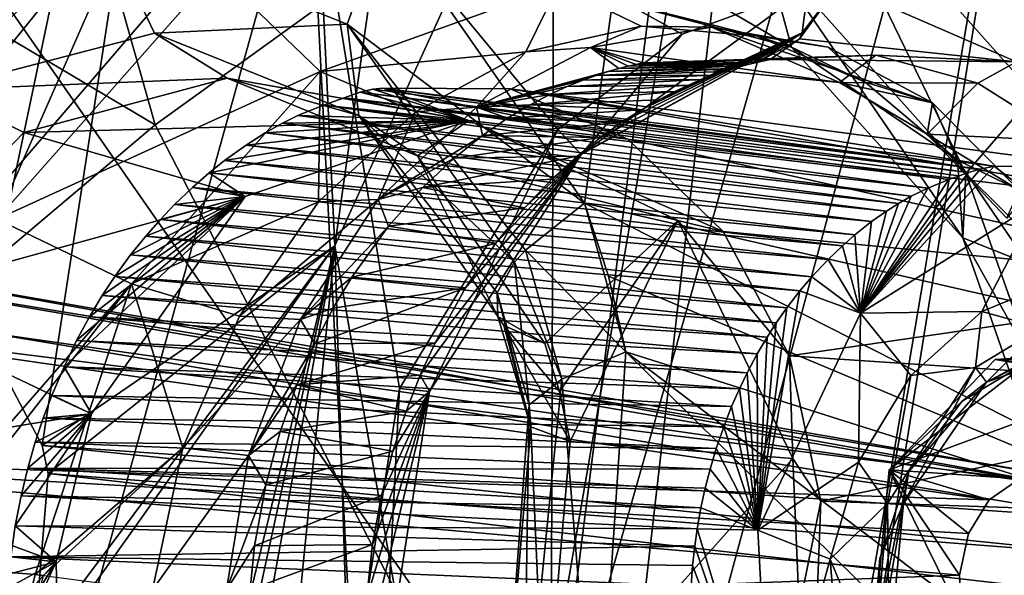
# Model space of a CAD drawing. Header units: metres. Extents: x -150 to 307, y -550 to 84.
# Tile 370 of 656: x 186.65 to 190.41, y -10.65 to -8.53. Entities that reach past the tile are written whole.
import ezdxf

# ---------------------------------------------------------------- set-up
doc = ezdxf.new("R2010")
doc.units = ezdxf.units.M
doc.layers.add('solid_26006363', color=7, linetype='CONTINUOUS')

msp = doc.modelspace()

# ---------------------------------------------------------------- linework, layer by layer
at = {"layer": 'solid_26006363'}
for points in [[(188.67836, -11.459095, 909.62439), (191.945343, 0, 912.944458), (190.126968, 0, 911.311951)], [(188.67836, -11.459095, 909.62439), (190.126968, 0, 911.311951), (188.716003, 0, 910.032959)], [(188.67836, -11.459095, 909.62439), (188.716003, 0, 910.032959), (185.367081, -6.698301, 906.820251)], [(199.540802, 0, 917.246277), (187.168472, -8.932609, 905.548157), (185.94162, -4.599971, 904.455078)], [(199.540802, 0, 917.246277), (189.133835, -12.746111, 907.299255), (187.168472, -8.932609, 905.548157)], [(188.67836, -11.459095, 909.62439), (191.983353, -11.708064, 912.601074), (191.945343, 0, 912.944458)], [(199.540802, 0, 917.246277), (191.723495, -15.818851, 909.606567), (189.133835, -12.746111, 907.299255)], [(185.309677, -6.980489, 875.048889), (185.836365, -9.485621, 875.70874), (186.758057, -3.172558, 875.942078)], [(186.758057, -3.172558, 875.942078), (185.836365, -9.485621, 875.70874), (187.615021, -4.44509, 876.675293)], [(188.048477, -8.1429, 875.370911), (189.482574, -4.366051, 876.227295), (188.80748, -9.232195, 876.049255)], [(191.657318, -9.885302, 878.284851), (188.80748, -9.232195, 876.049255), (189.482574, -4.366051, 876.227295)], [(191.918961, -9.245892, 878.433777), (191.657318, -9.885302, 878.284851), (189.482574, -4.366051, 876.227295)], [(192.31398, -8.671887, 878.695496), (191.918961, -9.245892, 878.433777), (189.482574, -4.366051, 876.227295)], [(192.815735, -8.22537, 879.053833), (192.31398, -8.671887, 878.695496), (189.482574, -4.366051, 876.227295)], [(189.630432, -7.812799, 873.153992), (190.523911, -8.816736, 873.924683), (191.142502, -4.396455, 874.101379)], [(185.836365, -9.485621, 875.70874), (186.017197, -9.475574, 875.844788), (187.615021, -4.44509, 876.675293)], [(186.017197, -9.475574, 875.844788), (186.507065, -9.724358, 876.242554), (187.615021, -4.44509, 876.675293)], [(186.507065, -9.724358, 876.242554), (186.736649, -10.158208, 876.462585), (187.615021, -4.44509, 876.675293)], [(187.854935, -9.394629, 877.229309), (187.615021, -4.44509, 876.675293), (186.736649, -10.158208, 876.462585)], [(187.854935, -9.394629, 877.229309), (188.547714, -4.46767, 877.406189), (187.615021, -4.44509, 876.675293)], [(189.636581, -5.495553, 878.309082), (188.547714, -4.46767, 877.406189), (187.854935, -9.394629, 877.229309)], [(183.205582, -6.578008, 901.539063), (185.94162, -4.599971, 904.455078), (187.168472, -8.932609, 905.548157)], [(188.810394, -12.711591, 878.296631), (190.82399, -5.253471, 879.226196), (189.636581, -5.495553, 878.309082)], [(188.810394, -12.711591, 878.296631), (189.447479, -13.379421, 878.848083), (190.82399, -5.253471, 879.226196)], [(189.447479, -13.379421, 878.848083), (189.498978, -13.499285, 878.90033), (190.82399, -5.253471, 879.226196)], [(190.82399, -5.253471, 879.226196), (189.498978, -13.499285, 878.90033), (191.421249, -9.750004, 879.988831)], [(188.414673, -12.604321, 877.989746), (189.636581, -5.495553, 878.309082), (187.854935, -9.394629, 877.229309)], [(188.810394, -12.711591, 878.296631), (189.636581, -5.495553, 878.309082), (188.414673, -12.604321, 877.989746)], [(187.753326, -7.797763, 868.782654), (184.646271, -11.416622, 866.888733), (186.060806, -5.70846, 867.189331)], [(182.714111, -12.700328, 900.67157), (183.205582, -6.578008, 901.539063), (187.168472, -8.932609, 905.548157)], [(188.67836, -11.459095, 909.62439), (185.367081, -6.698301, 906.820251), (185.207108, -13.453117, 906.269104)], [(186.243469, -9.087269, 870.686951), (187.144684, -7.97343, 871.254578), (186.319931, -7.695323, 870.580444)], [(187.753326, -7.797763, 868.782654), (186.11377, -13.696934, 868.388), (184.646271, -11.416622, 866.888733)], [(187.923019, -11.076873, 869.320618), (186.11377, -13.696934, 868.388), (187.753326, -7.797763, 868.782654)], [(188.1008, -9.940298, 869.306091), (187.923019, -11.076873, 869.320618), (187.753326, -7.797763, 868.782654)], [(188.705261, -8.950665, 869.650208), (188.1008, -9.940298, 869.306091), (187.753326, -7.797763, 868.782654)], [(189.180664, -8.585953, 869.975708), (188.705261, -8.950665, 869.650208), (187.753326, -7.797763, 868.782654)], [(189.660233, -8.41087, 870.326111), (189.180664, -8.585953, 869.975708), (187.753326, -7.797763, 868.782654)], [(189.494873, -8.256007, 872.917908), (190.263535, -9.11895, 873.576172), (189.630432, -7.812799, 873.153992)], [(190.263535, -9.11895, 873.576172), (190.523911, -8.816736, 873.924683), (189.630432, -7.812799, 873.153992)], [(186.564682, -9.293422, 870.851257), (187.144684, -7.97343, 871.254578), (186.243469, -9.087269, 870.686951)], [(186.564682, -9.293422, 870.851257), (187.401978, -8.345152, 871.357971), (187.144684, -7.97343, 871.254578)], [(189.597778, -8.636613, 872.50415), (189.494873, -8.256007, 872.917908), (188.459091, -7.972314, 872.11322)], [(188.707382, -8.402222, 871.830139), (189.597778, -8.636613, 872.50415), (188.459091, -7.972314, 872.11322)], [(187.901016, -8.547618, 875.144104), (186.971619, -8.174706, 874.391602), (188.048477, -8.1429, 875.370911)], [(187.901016, -8.547618, 875.144104), (188.048477, -8.1429, 875.370911), (188.80748, -9.232195, 876.049255)], [(186.336624, -8.799404, 873.498169), (185.990479, -8.430087, 873.661316), (186.971619, -8.174706, 874.391602)], [(187.165573, -8.582649, 874.110901), (186.336624, -8.799404, 873.498169), (186.971619, -8.174706, 874.391602)], [(187.165573, -8.582649, 874.110901), (186.971619, -8.174706, 874.391602), (187.901016, -8.547618, 875.144104)], [(190.251694, -9.364941, 873.079102), (190.263535, -9.11895, 873.576172), (189.494873, -8.256007, 872.917908)], [(189.597778, -8.636613, 872.50415), (190.251694, -9.364941, 873.079102), (189.494873, -8.256007, 872.917908)], [(187.798462, -8.728542, 871.208191), (187.401978, -8.345152, 871.357971), (186.564682, -9.293422, 870.851257)], [(187.798462, -8.728542, 871.208191), (188.707382, -8.402222, 871.830139), (187.401978, -8.345152, 871.357971)], [(188.584076, -8.653339, 871.13269), (188.707382, -8.402222, 871.830139), (187.798462, -8.728542, 871.208191)], [(188.584076, -8.653339, 871.13269), (189.023895, -8.556016, 871.436646), (188.707382, -8.402222, 871.830139)], [(189.466095, -8.594662, 871.759949), (189.597778, -8.636613, 872.50415), (188.707382, -8.402222, 871.830139)], [(189.023895, -8.556016, 871.436646), (189.466095, -8.594662, 871.759949), (188.707382, -8.402222, 871.830139)], [(188.795334, -9.046247, 869.814636), (189.180664, -8.585953, 869.975708), (189.660233, -8.41087, 870.326111)], [(188.795334, -9.046247, 869.814636), (189.660233, -8.41087, 870.326111), (189.638275, -8.581507, 870.400024)], [(189.627686, -8.604532, 870.420227), (189.638275, -8.581507, 870.400024), (189.779037, -8.396072, 870.415771)], [(190.4561, -8.691861, 871.054993), (189.627686, -8.604532, 870.420227), (189.779037, -8.396072, 870.415771)], [(189.638275, -8.581507, 870.400024), (189.660233, -8.41087, 870.326111), (189.779037, -8.396072, 870.415771)], [(190.4561, -8.691861, 871.054993), (189.779037, -8.396072, 870.415771), (190.57074, -8.51438, 871.033203)], [(187.945755, -8.897645, 874.746216), (187.165573, -8.582649, 874.110901), (187.901016, -8.547618, 875.144104)], [(187.901016, -8.547618, 875.144104), (188.80748, -9.232195, 876.049255), (188.581741, -9.411487, 875.804443)], [(187.901016, -8.547618, 875.144104), (188.581741, -9.411487, 875.804443), (188.540665, -9.457471, 875.724365)], [(187.945755, -8.897645, 874.746216), (187.901016, -8.547618, 875.144104), (188.540665, -9.457471, 875.724365)], [(188.584076, -8.653339, 871.13269), (188.830811, -8.637266, 870.97699), (189.023895, -8.556016, 871.436646)], [(189.023895, -8.556016, 871.436646), (188.830811, -8.637266, 870.97699), (189.29277, -8.559506, 871.322632)], [(189.78067, -8.771051, 871.715942), (189.29277, -8.559506, 871.322632), (188.830811, -8.637266, 870.97699)], [(189.023895, -8.556016, 871.436646), (189.29277, -8.559506, 871.322632), (189.466095, -8.594662, 871.759949)], [(190.135345, -8.849246, 871.993652), (189.737473, -8.635558, 871.669861), (189.29277, -8.559506, 871.322632)], [(189.466095, -8.594662, 871.759949), (189.29277, -8.559506, 871.322632), (189.737473, -8.635558, 871.669861)], [(189.78067, -8.771051, 871.715942), (190.135345, -8.849246, 871.993652), (189.29277, -8.559506, 871.322632)], [(187.442871, -8.755087, 873.738403), (186.336624, -8.799404, 873.498169), (187.165573, -8.582649, 874.110901)], [(187.442871, -8.755087, 873.738403), (187.165573, -8.582649, 874.110901), (187.945755, -8.897645, 874.746216)], [(188.795334, -9.046247, 869.814636), (188.705261, -8.950665, 869.650208), (189.180664, -8.585953, 869.975708)], [(188.779617, -9.052084, 870.080872), (188.795334, -9.046247, 869.814636), (189.638275, -8.581507, 870.400024)], [(188.868454, -8.980644, 870.138733), (188.779617, -9.052084, 870.080872), (189.638275, -8.581507, 870.400024)], [(188.949661, -8.922685, 870.192749), (188.868454, -8.980644, 870.138733), (189.638275, -8.581507, 870.400024)], [(189.023621, -8.875574, 870.242615), (188.949661, -8.922685, 870.192749), (189.638275, -8.581507, 870.400024)], [(189.09082, -8.837263, 870.288513), (189.023621, -8.875574, 870.242615), (189.638275, -8.581507, 870.400024)], [(189.151764, -8.806102, 870.330566), (189.09082, -8.837263, 870.288513), (189.638275, -8.581507, 870.400024)], [(189.20694, -8.780723, 870.369019), (189.151764, -8.806102, 870.330566), (189.638275, -8.581507, 870.400024)], [(189.256836, -8.759988, 870.404114), (189.20694, -8.780723, 870.369019), (189.638275, -8.581507, 870.400024)], [(189.301956, -8.742978, 870.436035), (189.256836, -8.759988, 870.404114), (189.638275, -8.581507, 870.400024)], [(189.342758, -8.728992, 870.465088), (189.301956, -8.742978, 870.436035), (189.638275, -8.581507, 870.400024)], [(189.379608, -8.717441, 870.491455), (189.342758, -8.728992, 870.465088), (189.638275, -8.581507, 870.400024)], [(189.412903, -8.707893, 870.515381), (189.379608, -8.717441, 870.491455), (189.638275, -8.581507, 870.400024)], [(189.442993, -8.700055, 870.537109), (189.412903, -8.707893, 870.515381), (189.638275, -8.581507, 870.400024)], [(189.470169, -8.693271, 870.556763), (189.442993, -8.700055, 870.537109), (189.638275, -8.581507, 870.400024)], [(189.466095, -8.594662, 871.759949), (189.737473, -8.635558, 871.669861), (189.878723, -8.769781, 872.077759)], [(189.466095, -8.594662, 871.759949), (189.878723, -8.769781, 872.077759), (189.597778, -8.636613, 872.50415)], [(189.470169, -8.693271, 870.556763), (189.638275, -8.581507, 870.400024), (189.627686, -8.604532, 870.420227)], [(189.470169, -8.693271, 870.556763), (189.627686, -8.604532, 870.420227), (189.516068, -8.683764, 870.590088)], [(189.516068, -8.683764, 870.590088), (189.627686, -8.604532, 870.420227), (190.4561, -8.691861, 871.054993)], [(188.830811, -8.637266, 870.97699), (188.395401, -8.864944, 870.667786), (188.938217, -8.718107, 871.067505)], [(188.584076, -8.653339, 871.13269), (188.395401, -8.864944, 870.667786), (188.830811, -8.637266, 870.97699)], [(188.830811, -8.637266, 870.97699), (188.938217, -8.718107, 871.067505), (188.973587, -8.708976, 871.093628)], [(188.830811, -8.637266, 870.97699), (188.973587, -8.708976, 871.093628), (189.004715, -8.702105, 871.116699)], [(188.830811, -8.637266, 870.97699), (189.004715, -8.702105, 871.116699), (189.031677, -8.696371, 871.13678)], [(189.78067, -8.771051, 871.715942), (188.830811, -8.637266, 870.97699), (189.031677, -8.696371, 871.13678)], [(190.231781, -9.068086, 872.366699), (190.251694, -9.364941, 873.079102), (189.597778, -8.636613, 872.50415)], [(189.878723, -8.769781, 872.077759), (190.231781, -9.068086, 872.366699), (189.597778, -8.636613, 872.50415)], [(189.878723, -8.769781, 872.077759), (189.737473, -8.635558, 871.669861), (190.135345, -8.849246, 871.993652)], [(188.162308, -8.882923, 870.860352), (188.584076, -8.653339, 871.13269), (187.798462, -8.728542, 871.208191)], [(188.162308, -8.882923, 870.860352), (188.395401, -8.864944, 870.667786), (188.584076, -8.653339, 871.13269)], [(189.031677, -8.696371, 871.13678), (189.516068, -8.683764, 870.590088), (189.919708, -8.667043, 870.890991)], [(189.78067, -8.771051, 871.715942), (189.031677, -8.696371, 871.13678), (189.919708, -8.667043, 870.890991)], [(189.919708, -8.667043, 870.890991), (189.516068, -8.683764, 870.590088), (190.4561, -8.691861, 871.054993)], [(189.78067, -8.771051, 871.715942), (189.919708, -8.667043, 870.890991), (190.308411, -8.772996, 871.193115)], [(190.308411, -8.772996, 871.193115), (189.919708, -8.667043, 870.890991), (190.4561, -8.691861, 871.054993)], [(188.395401, -8.864944, 870.667786), (188.898026, -8.729555, 871.037964), (188.938217, -8.718107, 871.067505)], [(188.852402, -8.744107, 871.004578), (189.342758, -8.728992, 870.465088), (189.379608, -8.717441, 870.491455)], [(188.898026, -8.729555, 871.037964), (188.852402, -8.744107, 871.004578), (189.379608, -8.717441, 870.491455)], [(188.898026, -8.729555, 871.037964), (189.379608, -8.717441, 870.491455), (189.412903, -8.707893, 870.515381)], [(188.938217, -8.718107, 871.067505), (188.898026, -8.729555, 871.037964), (189.412903, -8.707893, 870.515381)], [(188.938217, -8.718107, 871.067505), (189.412903, -8.707893, 870.515381), (189.442993, -8.700055, 870.537109)], [(188.973587, -8.708976, 871.093628), (188.938217, -8.718107, 871.067505), (189.442993, -8.700055, 870.537109)], [(188.973587, -8.708976, 871.093628), (189.442993, -8.700055, 870.537109), (189.470169, -8.693271, 870.556763)], [(189.004715, -8.702105, 871.116699), (188.973587, -8.708976, 871.093628), (189.470169, -8.693271, 870.556763)], [(189.004715, -8.702105, 871.116699), (189.470169, -8.693271, 870.556763), (189.516068, -8.683764, 870.590088)], [(189.031677, -8.696371, 871.13678), (189.004715, -8.702105, 871.116699), (189.516068, -8.683764, 870.590088)], [(190.6586, -8.995108, 871.478027), (190.308411, -8.772996, 871.193115), (190.4561, -8.691861, 871.054993)], [(187.442871, -8.755087, 873.738403), (186.666855, -8.962537, 873.167786), (186.336624, -8.799404, 873.498169)], [(187.078094, -9.540499, 870.80658), (187.798462, -8.728542, 871.208191), (186.564682, -9.293422, 870.851257)], [(188.365494, -8.916443, 872.529907), (186.666855, -8.962537, 873.167786), (187.442871, -8.755087, 873.738403)], [(187.791443, -9.227013, 870.645569), (187.798462, -8.728542, 871.208191), (187.078094, -9.540499, 870.80658)], [(188.169815, -9.051363, 874.330994), (187.442871, -8.755087, 873.738403), (187.945755, -8.897645, 874.746216)], [(188.365494, -8.916443, 872.529907), (187.442871, -8.755087, 873.738403), (188.169815, -9.051363, 874.330994)], [(187.791443, -9.227013, 870.645569), (188.162308, -8.882923, 870.860352), (187.798462, -8.728542, 871.208191)], [(188.395401, -8.864944, 870.667786), (188.852402, -8.744107, 871.004578), (188.898026, -8.729555, 871.037964)], [(188.395401, -8.864944, 870.667786), (188.800598, -8.76262, 870.966919), (188.852402, -8.744107, 871.004578)], [(188.800598, -8.76262, 870.966919), (189.256836, -8.759988, 870.404114), (189.301956, -8.742978, 870.436035)], [(188.852402, -8.744107, 871.004578), (188.800598, -8.76262, 870.966919), (189.301956, -8.742978, 870.436035)], [(188.852402, -8.744107, 871.004578), (189.301956, -8.742978, 870.436035), (189.342758, -8.728992, 870.465088)], [(187.999481, -8.796944, 872.237), (188.365494, -8.916443, 872.529907), (188.037308, -8.792225, 872.265564)], [(190.317673, -9.101867, 869.673889), (187.999481, -8.796944, 872.237), (188.037308, -8.792225, 872.265564)], [(188.972366, -8.987247, 873.000977), (188.037308, -8.792225, 872.265564), (188.365494, -8.916443, 872.529907)], [(188.972366, -8.987247, 873.000977), (188.523849, -8.795687, 872.638977), (188.037308, -8.792225, 872.265564)], [(190.371323, -9.091062, 869.715576), (188.037308, -8.792225, 872.265564), (188.523849, -8.795687, 872.638977)], [(190.371323, -9.091062, 869.715576), (190.317673, -9.101867, 869.673889), (188.037308, -8.792225, 872.265564)], [(188.395401, -8.864944, 870.667786), (188.741791, -8.786321, 870.924438), (188.800598, -8.76262, 870.966919)], [(188.395401, -8.864944, 870.667786), (188.675064, -8.816818, 870.876587), (188.741791, -8.786321, 870.924438)], [(188.675064, -8.816818, 870.876587), (189.151764, -8.806102, 870.330566), (189.20694, -8.780723, 870.369019)], [(188.741791, -8.786321, 870.924438), (188.675064, -8.816818, 870.876587), (189.20694, -8.780723, 870.369019)], [(188.741791, -8.786321, 870.924438), (189.20694, -8.780723, 870.369019), (189.256836, -8.759988, 870.404114)], [(188.800598, -8.76262, 870.966919), (188.741791, -8.786321, 870.924438), (189.256836, -8.759988, 870.404114)], [(189.78067, -8.771051, 871.715942), (190.308411, -8.772996, 871.193115), (190.115036, -8.969076, 871.989807)], [(189.78067, -8.771051, 871.715942), (190.115036, -8.969076, 871.989807), (190.135345, -8.849246, 871.993652)], [(189.878723, -8.769781, 872.077759), (190.135345, -8.849246, 871.993652), (190.231781, -9.068086, 872.366699)], [(190.115036, -8.969076, 871.989807), (190.308411, -8.772996, 871.193115), (190.6586, -8.995108, 871.478027)], [(186.666855, -8.962537, 873.167786), (186.037735, -9.613899, 872.786133), (186.336624, -8.799404, 873.498169)], [(187.889664, -8.830004, 872.156128), (187.811722, -8.85752, 872.099182), (188.365494, -8.916443, 872.529907)], [(190.198196, -9.141305, 869.582214), (187.811722, -8.85752, 872.099182), (187.889664, -8.830004, 872.156128)], [(187.951065, -8.80864, 872.20105), (187.889664, -8.830004, 872.156128), (188.365494, -8.916443, 872.529907)], [(190.273056, -9.11499, 869.639282), (187.889664, -8.830004, 872.156128), (187.951065, -8.80864, 872.20105)], [(190.237473, -9.127132, 869.612305), (190.198196, -9.141305, 869.582214), (187.889664, -8.830004, 872.156128)], [(190.273056, -9.11499, 869.639282), (190.237473, -9.127132, 869.612305), (187.889664, -8.830004, 872.156128)], [(187.999481, -8.796944, 872.237), (187.951065, -8.80864, 872.20105), (188.365494, -8.916443, 872.529907)], [(190.317673, -9.101867, 869.673889), (187.951065, -8.80864, 872.20105), (187.999481, -8.796944, 872.237)], [(190.317673, -9.101867, 869.673889), (190.273056, -9.11499, 869.639282), (187.951065, -8.80864, 872.20105)], [(188.395401, -8.864944, 870.667786), (188.599457, -8.856264, 870.822998), (188.675064, -8.816818, 870.876587)], [(191.143524, -9.248363, 870.340027), (188.523849, -8.795687, 872.638977), (188.972366, -8.987247, 873.000977)], [(190.77066, -9.091619, 870.032349), (190.371323, -9.091062, 869.715576), (188.523849, -8.795687, 872.638977)], [(191.143524, -9.248363, 870.340027), (190.77066, -9.091619, 870.032349), (188.523849, -8.795687, 872.638977)], [(188.599457, -8.856264, 870.822998), (189.09082, -8.837263, 870.288513), (189.151764, -8.806102, 870.330566)], [(188.675064, -8.816818, 870.876587), (188.599457, -8.856264, 870.822998), (189.151764, -8.806102, 870.330566)], [(190.263535, -9.11895, 873.576172), (190.82756, -9.679523, 874.234863), (190.523911, -8.816736, 873.924683)], [(187.811722, -8.85752, 872.099182), (187.713211, -8.897584, 872.027832), (188.365494, -8.916443, 872.529907)], [(190.117554, -9.17438, 869.520874), (187.713211, -8.897584, 872.027832), (187.811722, -8.85752, 872.099182)], [(190.198196, -9.141305, 869.582214), (190.117554, -9.17438, 869.520874), (187.811722, -8.85752, 872.099182)], [(188.395401, -8.864944, 870.667786), (188.019592, -9.21862, 870.420044), (188.417725, -8.97376, 870.696777)], [(188.162308, -8.882923, 870.860352), (188.019592, -9.21862, 870.420044), (188.395401, -8.864944, 870.667786)], [(188.395401, -8.864944, 870.667786), (188.514008, -8.907421, 870.763123), (188.599457, -8.856264, 870.822998)], [(188.395401, -8.864944, 870.667786), (188.417725, -8.97376, 870.696777), (188.514008, -8.907421, 870.763123)], [(188.599457, -8.856264, 870.822998), (188.514008, -8.907421, 870.763123), (189.023621, -8.875574, 870.242615)], [(188.599457, -8.856264, 870.822998), (189.023621, -8.875574, 870.242615), (189.09082, -8.837263, 870.288513)], [(190.115036, -8.969076, 871.989807), (190.466507, -9.182335, 872.277344), (190.135345, -8.849246, 871.993652)], [(190.231781, -9.068086, 872.366699), (190.135345, -8.849246, 871.993652), (190.466507, -9.182335, 872.277344)], [(187.713211, -8.897584, 872.027832), (187.654648, -8.926355, 871.985901), (188.365494, -8.916443, 872.529907)], [(190.054932, -9.205495, 869.473755), (187.654648, -8.926355, 871.985901), (187.713211, -8.897584, 872.027832)], [(190.117554, -9.17438, 869.520874), (190.054932, -9.205495, 869.473755), (187.713211, -8.897584, 872.027832)], [(187.791443, -9.227013, 870.645569), (188.019592, -9.21862, 870.420044), (188.162308, -8.882923, 870.860352)], [(187.945755, -8.897645, 874.746216), (188.540665, -9.457471, 875.724365), (188.474472, -9.574558, 875.482178)], [(187.945755, -8.897645, 874.746216), (188.474472, -9.574558, 875.482178), (188.477249, -9.66486, 875.241699)], [(188.169815, -9.051363, 874.330994), (187.945755, -8.897645, 874.746216), (188.477249, -9.66486, 875.241699)], [(188.514008, -8.907421, 870.763123), (188.417725, -8.97376, 870.696777), (188.949661, -8.922685, 870.192749)], [(188.514008, -8.907421, 870.763123), (188.949661, -8.922685, 870.192749), (189.023621, -8.875574, 870.242615)], [(182.714111, -12.700328, 900.67157), (187.168472, -8.932609, 905.548157), (189.133835, -12.746111, 907.299255)], [(188.365494, -8.916443, 872.529907), (187.51239, -9.206583, 871.907593), (186.666855, -8.962537, 873.167786)], [(187.374268, -9.116723, 871.791626), (187.51239, -9.206583, 871.907593), (188.365494, -8.916443, 872.529907)], [(187.433838, -9.069044, 871.832031), (187.374268, -9.116723, 871.791626), (188.365494, -8.916443, 872.529907)], [(187.515656, -9.009994, 871.888306), (187.433838, -9.069044, 871.832031), (188.365494, -8.916443, 872.529907)], [(187.589035, -8.963169, 871.939514), (187.515656, -9.009994, 871.888306), (188.365494, -8.916443, 872.529907)], [(187.654648, -8.926355, 871.985901), (187.589035, -8.963169, 871.939514), (188.365494, -8.916443, 872.529907)], [(190.00592, -9.233543, 869.437134), (187.589035, -8.963169, 871.939514), (187.654648, -8.926355, 871.985901)], [(190.054932, -9.205495, 869.473755), (190.00592, -9.233543, 869.437134), (187.654648, -8.926355, 871.985901)], [(189.163559, -9.298685, 873.177551), (188.365494, -8.916443, 872.529907), (188.169815, -9.051363, 874.330994)], [(189.337341, -9.33993, 873.313843), (188.365494, -8.916443, 872.529907), (189.163559, -9.298685, 873.177551)], [(189.337341, -9.33993, 873.313843), (188.972366, -8.987247, 873.000977), (188.365494, -8.916443, 872.529907)], [(188.417725, -8.97376, 870.696777), (188.868454, -8.980644, 870.138733), (188.949661, -8.922685, 870.192749)], [(187.51239, -9.206583, 871.907593), (186.037735, -9.613899, 872.786133), (186.666855, -8.962537, 873.167786)], [(189.9608, -9.262279, 869.403809), (187.515656, -9.009994, 871.888306), (187.589035, -8.963169, 871.939514)], [(190.00592, -9.233543, 869.437134), (189.9608, -9.262279, 869.403809), (187.589035, -8.963169, 871.939514)], [(188.019592, -9.21862, 870.420044), (188.309875, -9.059963, 870.62384), (188.417725, -8.97376, 870.696777)], [(188.215775, -9.952041, 869.493896), (188.1008, -9.940298, 869.306091), (188.705261, -8.950665, 869.650208)], [(188.795334, -9.046247, 869.814636), (188.215775, -9.952041, 869.493896), (188.705261, -8.950665, 869.650208)], [(188.417725, -8.97376, 870.696777), (188.309875, -9.059963, 870.62384), (188.868454, -8.980644, 870.138733)], [(188.309875, -9.059963, 870.62384), (188.779617, -9.052084, 870.080872), (188.868454, -8.980644, 870.138733)], [(190.115036, -8.969076, 871.989807), (190.6586, -8.995108, 871.478027), (190.419113, -9.289385, 872.251709)], [(190.115036, -8.969076, 871.989807), (190.419113, -9.289385, 872.251709), (190.466507, -9.182335, 872.277344)], [(189.903656, -9.302687, 869.361938), (187.433838, -9.069044, 871.832031), (187.515656, -9.009994, 871.888306)], [(189.9608, -9.262279, 869.403809), (189.903656, -9.302687, 869.361938), (187.515656, -9.009994, 871.888306)], [(191.453766, -9.544549, 870.608459), (188.972366, -8.987247, 873.000977), (189.337341, -9.33993, 873.313843)], [(191.453766, -9.544549, 870.608459), (191.143524, -9.248363, 870.340027), (188.972366, -8.987247, 873.000977)], [(188.169815, -9.051363, 874.330994), (188.477249, -9.66486, 875.241699), (188.655807, -9.768805, 874.790039)], [(189.163559, -9.298685, 873.177551), (188.169815, -9.051363, 874.330994), (188.655807, -9.768805, 874.790039)], [(188.180176, -9.889308, 869.743958), (188.215775, -9.952041, 869.493896), (188.795334, -9.046247, 869.814636)], [(188.236816, -9.765807, 869.76886), (188.180176, -9.889308, 869.743958), (188.795334, -9.046247, 869.814636)], [(188.190155, -9.172746, 870.545105), (188.683075, -9.140506, 870.019531), (188.779617, -9.052084, 870.080872)], [(188.309875, -9.059963, 870.62384), (188.190155, -9.172746, 870.545105), (188.779617, -9.052084, 870.080872)], [(188.353073, -9.555571, 869.826782), (188.236816, -9.765807, 869.76886), (188.795334, -9.046247, 869.814636)], [(188.468353, -9.386398, 869.890442), (188.353073, -9.555571, 869.826782), (188.795334, -9.046247, 869.814636)], [(188.579041, -9.250203, 869.955566), (188.468353, -9.386398, 869.890442), (188.795334, -9.046247, 869.814636)], [(188.683075, -9.140506, 870.019531), (188.579041, -9.250203, 869.955566), (188.795334, -9.046247, 869.814636)], [(188.779617, -9.052084, 870.080872), (188.683075, -9.140506, 870.019531), (188.795334, -9.046247, 869.814636)], [(189.839386, -9.353608, 869.315369), (187.374268, -9.116723, 871.791626), (187.433838, -9.069044, 871.832031)], [(189.903656, -9.302687, 869.361938), (189.839386, -9.353608, 869.315369), (187.433838, -9.069044, 871.832031)], [(188.019592, -9.21862, 870.420044), (188.190155, -9.172746, 870.545105), (188.309875, -9.059963, 870.62384)], [(189.861526, -9.652959, 869.033875), (190.317673, -9.101867, 869.673889), (190.371323, -9.091062, 869.715576)], [(189.861526, -9.652959, 869.033875), (190.371323, -9.091062, 869.715576), (190.543991, -9.225133, 869.517944)], [(190.231781, -9.068086, 872.366699), (190.466507, -9.182335, 872.277344), (190.501465, -9.463689, 872.607605)], [(190.231781, -9.068086, 872.366699), (190.501465, -9.463689, 872.607605), (190.251694, -9.364941, 873.079102)], [(190.543991, -9.225133, 869.517944), (190.371323, -9.091062, 869.715576), (190.77066, -9.091619, 870.032349)], [(187.374268, -9.116723, 871.791626), (187.310516, -9.172448, 871.748962), (187.51239, -9.206583, 871.907593)], [(189.792114, -9.395014, 869.281372), (187.310516, -9.172448, 871.748962), (187.374268, -9.116723, 871.791626)], [(189.839386, -9.353608, 869.315369), (189.792114, -9.395014, 869.281372), (187.374268, -9.116723, 871.791626)], [(189.861526, -9.652959, 869.033875), (190.273056, -9.11499, 869.639282), (190.317673, -9.101867, 869.673889)], [(189.861526, -9.652959, 869.033875), (190.237473, -9.127132, 869.612305), (190.273056, -9.11499, 869.639282)], [(189.861526, -9.652959, 869.033875), (190.198196, -9.141305, 869.582214), (190.237473, -9.127132, 869.612305)], [(190.518143, -9.840922, 873.840271), (190.263535, -9.11895, 873.576172), (190.251694, -9.364941, 873.079102)], [(190.518143, -9.840922, 873.840271), (190.82756, -9.679523, 874.234863), (190.263535, -9.11895, 873.576172)], [(188.190155, -9.172746, 870.545105), (188.579041, -9.250203, 869.955566), (188.683075, -9.140506, 870.019531)], [(189.861526, -9.652959, 869.033875), (190.117554, -9.17438, 869.520874), (190.198196, -9.141305, 869.582214)], [(187.51239, -9.206583, 871.907593), (186.925186, -10.036658, 871.556885), (186.037735, -9.613899, 872.786133)], [(186.820618, -9.856954, 871.455017), (186.925186, -10.036658, 871.556885), (187.51239, -9.206583, 871.907593)], [(186.868835, -9.757277, 871.479614), (186.820618, -9.856954, 871.455017), (187.51239, -9.206583, 871.907593)], [(186.917755, -9.66696, 871.505981), (186.868835, -9.757277, 871.479614), (187.51239, -9.206583, 871.907593)], [(186.96666, -9.585473, 871.533569), (186.917755, -9.66696, 871.505981), (187.51239, -9.206583, 871.907593)], [(187.015182, -9.511878, 871.561951), (186.96666, -9.585473, 871.533569), (187.51239, -9.206583, 871.907593)], [(187.07486, -9.429842, 871.597961), (187.015182, -9.511878, 871.561951), (187.51239, -9.206583, 871.907593)], [(187.132843, -9.357686, 871.633972), (187.07486, -9.429842, 871.597961), (187.51239, -9.206583, 871.907593)], [(187.188782, -9.294052, 871.669434), (187.132843, -9.357686, 871.633972), (187.51239, -9.206583, 871.907593)], [(187.242538, -9.237717, 871.704224), (187.188782, -9.294052, 871.669434), (187.51239, -9.206583, 871.907593)], [(187.310516, -9.172448, 871.748962), (187.242538, -9.237717, 871.704224), (187.51239, -9.206583, 871.907593)], [(189.737473, -9.4474, 869.242554), (187.242538, -9.237717, 871.704224), (187.310516, -9.172448, 871.748962)], [(189.792114, -9.395014, 869.281372), (189.737473, -9.4474, 869.242554), (187.310516, -9.172448, 871.748962)], [(188.019592, -9.21862, 870.420044), (188.059341, -9.320571, 870.462219), (188.190155, -9.172746, 870.545105)], [(188.190155, -9.172746, 870.545105), (188.059341, -9.320571, 870.462219), (188.579041, -9.250203, 869.955566)], [(189.861526, -9.652959, 869.033875), (190.054932, -9.205495, 869.473755), (190.117554, -9.17438, 869.520874)], [(189.861526, -9.652959, 869.033875), (190.00592, -9.233543, 869.437134), (190.054932, -9.205495, 869.473755)], [(187.490387, -9.663983, 870.502319), (187.791443, -9.227013, 870.645569), (187.078094, -9.540499, 870.80658)], [(189.675659, -9.513245, 869.199158), (187.188782, -9.294052, 871.669434), (187.242538, -9.237717, 871.704224)], [(189.737473, -9.4474, 869.242554), (189.675659, -9.513245, 869.199158), (187.242538, -9.237717, 871.704224)], [(187.490387, -9.663983, 870.502319), (187.723846, -9.676405, 870.248901), (188.019592, -9.21862, 870.420044)], [(187.490387, -9.663983, 870.502319), (188.019592, -9.21862, 870.420044), (187.791443, -9.227013, 870.645569)], [(188.019592, -9.21862, 870.420044), (187.723846, -9.676405, 870.248901), (188.059341, -9.320571, 870.462219)], [(188.581741, -9.411487, 875.804443), (188.80748, -9.232195, 876.049255), (188.965027, -9.799988, 876.222778)], [(188.965027, -9.799988, 876.222778), (188.80748, -9.232195, 876.049255), (188.898758, -9.510586, 876.144775)], [(191.517181, -10.60925, 878.241211), (188.898758, -9.510586, 876.144775), (188.80748, -9.232195, 876.049255)], [(191.657318, -9.885302, 878.284851), (191.517181, -10.60925, 878.241211), (188.80748, -9.232195, 876.049255)], [(190.323914, -9.645508, 869.241272), (189.861526, -9.652959, 869.033875), (190.543991, -9.225133, 869.517944)], [(189.861526, -9.652959, 869.033875), (189.9608, -9.262279, 869.403809), (190.00592, -9.233543, 869.437134)], [(190.323914, -9.645508, 869.241272), (190.543991, -9.225133, 869.517944), (190.637802, -9.517627, 869.467346)], [(188.059341, -9.320571, 870.462219), (188.468353, -9.386398, 869.890442), (188.579041, -9.250203, 869.955566)], [(189.861526, -9.652959, 869.033875), (189.903656, -9.302687, 869.361938), (189.9608, -9.262279, 869.403809)], [(187.078094, -9.540499, 870.80658), (186.564682, -9.293422, 870.851257), (186.14621, -10.609082, 870.735779)], [(189.629623, -9.567473, 869.167236), (187.132843, -9.357686, 871.633972), (187.188782, -9.294052, 871.669434)], [(189.675659, -9.513245, 869.199158), (189.629623, -9.567473, 869.167236), (187.188782, -9.294052, 871.669434)], [(187.723846, -9.676405, 870.248901), (187.919922, -9.514718, 870.378723), (188.059341, -9.320571, 870.462219)], [(188.059341, -9.320571, 870.462219), (187.919922, -9.514718, 870.378723), (188.468353, -9.386398, 869.890442)], [(189.163559, -9.298685, 873.177551), (188.655807, -9.768805, 874.790039), (188.712448, -9.951708, 874.856384)], [(189.163559, -9.298685, 873.177551), (188.712448, -9.951708, 874.856384), (188.752625, -10.142672, 874.911926)], [(189.603348, -10.208394, 873.603271), (189.163559, -9.298685, 873.177551), (188.752625, -10.142672, 874.911926)], [(189.589722, -9.815373, 873.552795), (189.163559, -9.298685, 873.177551), (189.603348, -10.208394, 873.603271)], [(189.589722, -9.815373, 873.552795), (189.337341, -9.33993, 873.313843), (189.163559, -9.298685, 873.177551)], [(189.861526, -9.652959, 869.033875), (189.839386, -9.353608, 869.315369), (189.903656, -9.302687, 869.361938)], [(189.579803, -9.632069, 869.13324), (187.07486, -9.429842, 871.597961), (187.132843, -9.357686, 871.633972)], [(189.629623, -9.567473, 869.167236), (189.579803, -9.632069, 869.13324), (187.132843, -9.357686, 871.633972)], [(191.453766, -9.544549, 870.608459), (189.337341, -9.33993, 873.313843), (189.589722, -9.815373, 873.552795)], [(189.861526, -9.652959, 869.033875), (189.792114, -9.395014, 869.281372), (189.839386, -9.353608, 869.315369)], [(186.482086, -11.327263, 876.405457), (186.646194, -14.375437, 876.914917), (187.854935, -9.394629, 877.229309)], [(186.70491, -10.931412, 876.525452), (186.482086, -11.327263, 876.405457), (187.854935, -9.394629, 877.229309)], [(186.891388, -13.82531, 877.019287), (187.854935, -9.394629, 877.229309), (186.646194, -14.375437, 876.914917)], [(186.759949, -10.264631, 876.491821), (186.70491, -10.931412, 876.525452), (187.854935, -9.394629, 877.229309)], [(186.759949, -10.264631, 876.491821), (187.854935, -9.394629, 877.229309), (186.736649, -10.158208, 876.462585)], [(186.891388, -13.82531, 877.019287), (187.142059, -13.307087, 877.135498), (187.854935, -9.394629, 877.229309)], [(187.142059, -13.307087, 877.135498), (187.505905, -12.906559, 877.352905), (187.854935, -9.394629, 877.229309)], [(187.505905, -12.906559, 877.352905), (187.954391, -12.660258, 877.654663), (187.854935, -9.394629, 877.229309)], [(187.954391, -12.660258, 877.654663), (188.414673, -12.604321, 877.989746), (187.854935, -9.394629, 877.229309)], [(187.919922, -9.514718, 870.378723), (188.353073, -9.555571, 869.826782), (188.468353, -9.386398, 869.890442)], [(189.861526, -9.652959, 869.033875), (189.737473, -9.4474, 869.242554), (189.792114, -9.395014, 869.281372)], [(190.469498, -9.987004, 873.293335), (190.251694, -9.364941, 873.079102), (190.501465, -9.463689, 872.607605)], [(190.518143, -9.840922, 873.840271), (190.251694, -9.364941, 873.079102), (190.469498, -9.987004, 873.293335)], [(189.539291, -9.689921, 869.106079), (187.015182, -9.511878, 871.561951), (187.07486, -9.429842, 871.597961)], [(189.579803, -9.632069, 869.13324), (189.539291, -9.689921, 869.106079), (187.07486, -9.429842, 871.597961)], [(188.540665, -9.457471, 875.724365), (188.581741, -9.411487, 875.804443), (188.721054, -9.904559, 875.960571)], [(188.581741, -9.411487, 875.804443), (188.965027, -9.799988, 876.222778), (188.721054, -9.904559, 875.960571)], [(188.474472, -9.574558, 875.482178), (188.540665, -9.457471, 875.724365), (188.596207, -10.003219, 875.632202)], [(188.540665, -9.457471, 875.724365), (188.721054, -9.904559, 875.960571), (188.596207, -10.003219, 875.632202)], [(189.861526, -9.652959, 869.033875), (189.675659, -9.513245, 869.199158), (189.737473, -9.4474, 869.242554)], [(190.467545, -10.28579, 869.826477), (185.836365, -9.485621, 875.70874), (185.468796, -9.660341, 875.449646)], [(190.596771, -10.272301, 869.941589), (186.017197, -9.475574, 875.844788), (185.836365, -9.485621, 875.70874)], [(190.596771, -10.272301, 869.941589), (185.836365, -9.485621, 875.70874), (190.467545, -10.28579, 869.826477)], [(190.71492, -10.326131, 870.046814), (186.507065, -9.724358, 876.242554), (186.017197, -9.475574, 875.844788)], [(190.71492, -10.326131, 870.046814), (186.017197, -9.475574, 875.844788), (190.596771, -10.272301, 869.941589)], [(187.078094, -9.540499, 870.80658), (186.14621, -10.609082, 870.735779), (186.240768, -10.614272, 870.75946)], [(187.078094, -9.540499, 870.80658), (186.240768, -10.614272, 870.75946), (186.710281, -10.651687, 870.740051)], [(187.274261, -10.167596, 870.441528), (187.078094, -9.540499, 870.80658), (186.710281, -10.651687, 870.740051)], [(189.504654, -9.743855, 869.083252), (186.96666, -9.585473, 871.533569), (187.015182, -9.511878, 871.561951)], [(189.539291, -9.689921, 869.106079), (189.504654, -9.743855, 869.083252), (187.015182, -9.511878, 871.561951)], [(187.274261, -10.167596, 870.441528), (187.490387, -9.663983, 870.502319), (187.078094, -9.540499, 870.80658)], [(187.723846, -9.676405, 870.248901), (187.848663, -9.63363, 870.338745), (187.919922, -9.514718, 870.378723)], [(187.919922, -9.514718, 870.378723), (187.848663, -9.63363, 870.338745), (188.353073, -9.555571, 869.826782)], [(191.517181, -10.60925, 878.241211), (188.965027, -9.799988, 876.222778), (188.898758, -9.510586, 876.144775)], [(191.673767, -9.954913, 870.81427), (191.453766, -9.544549, 870.608459), (189.589722, -9.815373, 873.552795)], [(189.861526, -9.652959, 869.033875), (189.629623, -9.567473, 869.167236), (189.675659, -9.513245, 869.199158)], [(190.550705, -9.708721, 869.421143), (190.323914, -9.645508, 869.241272), (190.637802, -9.517627, 869.467346)], [(187.777924, -9.769901, 870.301514), (188.236816, -9.765807, 869.76886), (188.353073, -9.555571, 869.826782)], [(187.848663, -9.63363, 870.338745), (187.777924, -9.769901, 870.301514), (188.353073, -9.555571, 869.826782)], [(188.474472, -9.574558, 875.482178), (188.596207, -10.003219, 875.632202), (188.603027, -10.087379, 875.264893)], [(188.477249, -9.66486, 875.241699), (188.474472, -9.574558, 875.482178), (188.603027, -10.087379, 875.264893)], [(189.468491, -10.481484, 868.830994), (189.579803, -9.632069, 869.13324), (189.629623, -9.567473, 869.167236)], [(189.861526, -9.652959, 869.033875), (189.468491, -10.481484, 868.830994), (189.629623, -9.567473, 869.167236)], [(186.925186, -10.036658, 871.556885), (185.769882, -10.226916, 872.694641), (186.037735, -9.613899, 872.786133)], [(189.46701, -9.807899, 869.05896), (186.917755, -9.66696, 871.505981), (186.96666, -9.585473, 871.533569)], [(189.504654, -9.743855, 869.083252), (189.46701, -9.807899, 869.05896), (186.96666, -9.585473, 871.533569)], [(187.723846, -9.676405, 870.248901), (187.777924, -9.769901, 870.301514), (187.848663, -9.63363, 870.338745)], [(189.468491, -10.481484, 868.830994), (189.539291, -9.689921, 869.106079), (189.579803, -9.632069, 869.13324)], [(189.853729, -10.221516, 868.947815), (189.468491, -10.481484, 868.830994), (189.861526, -9.652959, 869.033875)], [(190.052994, -9.890251, 869.061584), (189.853729, -10.221516, 868.947815), (189.861526, -9.652959, 869.033875)], [(190.323914, -9.645508, 869.241272), (190.052994, -9.890251, 869.061584), (189.861526, -9.652959, 869.033875)], [(190.300568, -9.859558, 869.246887), (190.052994, -9.890251, 869.061584), (190.323914, -9.645508, 869.241272)], [(190.550705, -9.708721, 869.421143), (190.300568, -9.859558, 869.246887), (190.323914, -9.645508, 869.241272)], [(190.352112, -10.366164, 869.723572), (185.468796, -9.660341, 875.449646), (185.103546, -10.20187, 875.237671)], [(190.467545, -10.28579, 869.826477), (185.468796, -9.660341, 875.449646), (190.352112, -10.366164, 869.723572)], [(189.428238, -9.880894, 869.034668), (186.868835, -9.757277, 871.479614), (186.917755, -9.66696, 871.505981)], [(189.46701, -9.807899, 869.05896), (189.428238, -9.880894, 869.034668), (186.917755, -9.66696, 871.505981)], [(187.274261, -10.167596, 870.441528), (187.723846, -9.676405, 870.248901), (187.490387, -9.663983, 870.502319)], [(187.274261, -10.167596, 870.441528), (187.524307, -10.196728, 870.162659), (187.723846, -9.676405, 870.248901)], [(187.723846, -9.676405, 870.248901), (187.524307, -10.196728, 870.162659), (187.777924, -9.769901, 870.301514)], [(188.500092, -9.699533, 875.127625), (188.477249, -9.66486, 875.241699), (188.603027, -10.087379, 875.264893)], [(188.655807, -9.768805, 874.790039), (188.477249, -9.66486, 875.241699), (188.500092, -9.699533, 875.127625)], [(189.468491, -10.481484, 868.830994), (189.504654, -9.743855, 869.083252), (189.539291, -9.689921, 869.106079)], [(190.342392, -9.915939, 869.330505), (190.550705, -9.708721, 869.421143), (190.819824, -9.660714, 869.621216)], [(190.807114, -9.748969, 869.659607), (190.342392, -9.915939, 869.330505), (190.819824, -9.660714, 869.621216)], [(190.80838, -10.438828, 870.130127), (186.736649, -10.158208, 876.462585), (186.507065, -9.724358, 876.242554)], [(190.80838, -10.438828, 870.130127), (186.507065, -9.724358, 876.242554), (190.71492, -10.326131, 870.046814)], [(188.500092, -9.699533, 875.127625), (188.603027, -10.087379, 875.264893), (188.752625, -10.142672, 874.911926)], [(188.712448, -9.951708, 874.856384), (188.500092, -9.699533, 875.127625), (188.752625, -10.142672, 874.911926)], [(188.712448, -9.951708, 874.856384), (188.655807, -9.768805, 874.790039), (188.500092, -9.699533, 875.127625)], [(190.342392, -9.915939, 869.330505), (190.300568, -9.859558, 869.246887), (190.550705, -9.708721, 869.421143)], [(189.398758, -9.942092, 869.016785), (186.820618, -9.856954, 871.455017), (186.868835, -9.757277, 871.479614)], [(189.428238, -9.880894, 869.034668), (189.398758, -9.942092, 869.016785), (186.868835, -9.757277, 871.479614)], [(187.524307, -10.196728, 870.162659), (187.709488, -9.925937, 870.268799), (187.777924, -9.769901, 870.301514)], [(187.709488, -9.925937, 870.268799), (188.180176, -9.889308, 869.743958), (188.236816, -9.765807, 869.76886)], [(187.777924, -9.769901, 870.301514), (187.709488, -9.925937, 870.268799), (188.236816, -9.765807, 869.76886)], [(189.24733, -15.435298, 878.948792), (189.43956, -18.379313, 879.483459), (191.421249, -9.750004, 879.988831)], [(189.61824, -14.416292, 879.096863), (189.24733, -15.435298, 878.948792), (191.421249, -9.750004, 879.988831)], [(191.421249, -9.750004, 879.988831), (189.43956, -18.379313, 879.483459), (192.09697, -10.329249, 880.559326)], [(189.468491, -10.481484, 868.830994), (189.46701, -9.807899, 869.05896), (189.504654, -9.743855, 869.083252)], [(189.498978, -13.499285, 878.90033), (189.61824, -14.416292, 879.096863), (191.421249, -9.750004, 879.988831)], [(190.512497, -9.831136, 869.583069), (190.342392, -9.915939, 869.330505), (190.807114, -9.748969, 869.659607)], [(188.721054, -9.904559, 875.960571), (188.965027, -9.799988, 876.222778), (188.852417, -11.505792, 876.314636)], [(188.852417, -11.505792, 876.314636), (188.965027, -9.799988, 876.222778), (192.140213, -12.932865, 878.942749)], [(188.965027, -9.799988, 876.222778), (191.59967, -11.802438, 878.417358), (192.140213, -12.932865, 878.942749)], [(191.517181, -10.60925, 878.241211), (191.59967, -11.802438, 878.417358), (188.965027, -9.799988, 876.222778)], [(189.468491, -10.481484, 868.830994), (189.428238, -9.880894, 869.034668), (189.46701, -9.807899, 869.05896)], [(190.375381, -9.830133, 869.744324), (190.512497, -9.831136, 869.583069), (190.795441, -9.803846, 869.789978)], [(190.375381, -9.830133, 869.744324), (190.795441, -9.803846, 869.789978), (191.057983, -9.912783, 869.998657)], [(189.710236, -10.371095, 873.700745), (189.589722, -9.815373, 873.552795), (189.603348, -10.208394, 873.603271)], [(191.673767, -9.954913, 870.81427), (189.589722, -9.815373, 873.552795), (189.710236, -10.371095, 873.700745)], [(190.375381, -9.830133, 869.744324), (189.969879, -10.251321, 869.383057), (190.512497, -9.831136, 869.583069)], [(190.883453, -9.913732, 870.197021), (189.969879, -10.251321, 869.383057), (190.375381, -9.830133, 869.744324)], [(189.969879, -10.251321, 869.383057), (190.249603, -9.989339, 869.40918), (190.512497, -9.831136, 869.583069)], [(190.512497, -9.831136, 869.583069), (190.249603, -9.989339, 869.40918), (190.342392, -9.915939, 869.330505)], [(190.883453, -9.913732, 870.197021), (190.375381, -9.830133, 869.744324), (191.057983, -9.912783, 869.998657)], [(186.820618, -9.856954, 871.455017), (186.773605, -9.967501, 871.432861), (186.925186, -10.036658, 871.556885)], [(189.369217, -10.009583, 868.999512), (186.773605, -9.967501, 871.432861), (186.820618, -9.856954, 871.455017)], [(189.398758, -9.942092, 869.016785), (189.369217, -10.009583, 868.999512), (186.820618, -9.856954, 871.455017)], [(189.468491, -10.481484, 868.830994), (189.398758, -9.942092, 869.016785), (189.428238, -9.880894, 869.034668)], [(190.300568, -9.859558, 869.246887), (189.964569, -10.379225, 869.050415), (190.052994, -9.890251, 869.061584)], [(190.02536, -10.379702, 869.151245), (189.964569, -10.379225, 869.050415), (190.300568, -9.859558, 869.246887)], [(190.342392, -9.915939, 869.330505), (190.02536, -10.379702, 869.151245), (190.300568, -9.859558, 869.246887)], [(187.709488, -9.925937, 870.268799), (188.126083, -10.02682, 869.723328), (188.180176, -9.889308, 869.743958)], [(188.180176, -9.889308, 869.743958), (188.126083, -10.02682, 869.723328), (188.215775, -9.952041, 869.493896)], [(188.574982, -11.369135, 875.947754), (188.721054, -9.904559, 875.960571), (188.852417, -11.505792, 876.314636)], [(188.574982, -11.369135, 875.947754), (188.596207, -10.003219, 875.632202), (188.721054, -9.904559, 875.960571)], [(189.964569, -10.379225, 869.050415), (189.853729, -10.221516, 868.947815), (190.052994, -9.890251, 869.061584)], [(190.467545, -10.28579, 869.826477), (189.969879, -10.251321, 869.383057), (190.883453, -9.913732, 870.197021)], [(190.045914, -10.257215, 869.292603), (190.02536, -10.379702, 869.151245), (190.342392, -9.915939, 869.330505)], [(190.249603, -9.989339, 869.40918), (190.045914, -10.257215, 869.292603), (190.342392, -9.915939, 869.330505)], [(187.524307, -10.196728, 870.162659), (187.645905, -10.104219, 870.24292), (187.709488, -9.925937, 870.268799)], [(187.709488, -9.925937, 870.268799), (187.645905, -10.104219, 870.24292), (188.126083, -10.02682, 869.723328)], [(188.04361, -11.053484, 869.52301), (187.923019, -11.076873, 869.320618), (188.1008, -9.940298, 869.306091)], [(187.969742, -10.960077, 869.746765), (188.04361, -11.053484, 869.52301), (188.215775, -9.952041, 869.493896)], [(187.975189, -10.744176, 869.717773), (187.969742, -10.960077, 869.746765), (188.215775, -9.952041, 869.493896)], [(187.99762, -10.536585, 869.702942), (187.975189, -10.744176, 869.717773), (188.215775, -9.952041, 869.493896)], [(188.03241, -10.349372, 869.700806), (187.99762, -10.536585, 869.702942), (188.215775, -9.952041, 869.493896)], [(188.076233, -10.179333, 869.708313), (188.03241, -10.349372, 869.700806), (188.215775, -9.952041, 869.493896)], [(188.215775, -9.952041, 869.493896), (188.04361, -11.053484, 869.52301), (188.1008, -9.940298, 869.306091)], [(188.126083, -10.02682, 869.723328), (188.076233, -10.179333, 869.708313), (188.215775, -9.952041, 869.493896)], [(189.468491, -10.481484, 868.830994), (189.369217, -10.009583, 868.999512), (189.398758, -9.942092, 869.016785)], [(191.779877, -10.440324, 870.936462), (191.673767, -9.954913, 870.81427), (189.710236, -10.371095, 873.700745)], [(186.773605, -9.967501, 871.432861), (186.74144, -10.053265, 871.419128), (186.925186, -10.036658, 871.556885)], [(189.339081, -10.086471, 868.982727), (186.74144, -10.053265, 871.419128), (186.773605, -9.967501, 871.432861)], [(189.369217, -10.009583, 868.999512), (189.339081, -10.086471, 868.982727), (186.773605, -9.967501, 871.432861)], [(189.969879, -10.251321, 869.383057), (190.045914, -10.257215, 869.292603), (190.249603, -9.989339, 869.40918)], [(187.645905, -10.104219, 870.24292), (188.076233, -10.179333, 869.708313), (188.126083, -10.02682, 869.723328)], [(188.501297, -11.281208, 875.452637), (188.603027, -10.087379, 875.264893), (188.596207, -10.003219, 875.632202)], [(188.574982, -11.369135, 875.947754), (188.501297, -11.281208, 875.452637), (188.596207, -10.003219, 875.632202)], [(189.468491, -10.481484, 868.830994), (189.339081, -10.086471, 868.982727), (189.369217, -10.009583, 868.999512)], [(186.925186, -10.036658, 871.556885), (186.79097, -10.602518, 871.526672), (185.769882, -10.226916, 872.694641)], [(186.634415, -10.464885, 871.390442), (186.79097, -10.602518, 871.526672), (186.925186, -10.036658, 871.556885)], [(186.656647, -10.350828, 871.392517), (186.634415, -10.464885, 871.390442), (186.925186, -10.036658, 871.556885)], [(186.682266, -10.244925, 871.398438), (186.656647, -10.350828, 871.392517), (186.925186, -10.036658, 871.556885)], [(186.71077, -10.145775, 871.407471), (186.682266, -10.244925, 871.398438), (186.925186, -10.036658, 871.556885)], [(186.74144, -10.053265, 871.419128), (186.71077, -10.145775, 871.407471), (186.925186, -10.036658, 871.556885)], [(189.310287, -10.170157, 868.967712), (186.71077, -10.145775, 871.407471), (186.74144, -10.053265, 871.419128)], [(189.339081, -10.086471, 868.982727), (189.310287, -10.170157, 868.967712), (186.74144, -10.053265, 871.419128)], [(187.524307, -10.196728, 870.162659), (187.590485, -10.308213, 870.22699), (187.645905, -10.104219, 870.24292)], [(187.645905, -10.104219, 870.24292), (187.590485, -10.308213, 870.22699), (188.076233, -10.179333, 869.708313)], [(188.501297, -11.281208, 875.452637), (188.654404, -11.271801, 875.002258), (188.603027, -10.087379, 875.264893)], [(188.654404, -11.271801, 875.002258), (188.752625, -10.142672, 874.911926), (188.603027, -10.087379, 875.264893)], [(189.468491, -10.481484, 868.830994), (189.310287, -10.170157, 868.967712), (189.339081, -10.086471, 868.982727)], [(189.286865, -10.248795, 868.956482), (186.682266, -10.244925, 871.398438), (186.71077, -10.145775, 871.407471)], [(189.310287, -10.170157, 868.967712), (189.286865, -10.248795, 868.956482), (186.71077, -10.145775, 871.407471)], [(189.603348, -10.208394, 873.603271), (188.752625, -10.142672, 874.911926), (188.654404, -11.271801, 875.002258)], [(187.274261, -10.167596, 870.441528), (186.710281, -10.651687, 870.740051), (186.742889, -10.655019, 870.730042)], [(190.863525, -10.58165, 870.17926), (186.759949, -10.264631, 876.491821), (186.736649, -10.158208, 876.462585)], [(190.80838, -10.438828, 870.130127), (190.863525, -10.58165, 870.17926), (186.736649, -10.158208, 876.462585)], [(187.274261, -10.167596, 870.441528), (186.742889, -10.655019, 870.730042), (187.158218, -10.709076, 870.466797)], [(187.274261, -10.167596, 870.441528), (187.158218, -10.709076, 870.466797), (187.524307, -10.196728, 870.162659)], [(187.590485, -10.308213, 870.22699), (188.03241, -10.349372, 869.700806), (188.076233, -10.179333, 869.708313)], [(189.468491, -10.481484, 868.830994), (189.286865, -10.248795, 868.956482), (189.310287, -10.170157, 868.967712)], [(190.238785, -10.653492, 869.62262), (185.103546, -10.20187, 875.237671), (185.044922, -10.848228, 875.274658)], [(190.273666, -10.494658, 869.653687), (185.103546, -10.20187, 875.237671), (190.238785, -10.653492, 869.62262)], [(190.352112, -10.366164, 869.723572), (185.103546, -10.20187, 875.237671), (190.273666, -10.494658, 869.653687)], [(187.158218, -10.709076, 870.466797), (187.440414, -10.709079, 870.16626), (187.524307, -10.196728, 870.162659)], [(187.524307, -10.196728, 870.162659), (187.440414, -10.709079, 870.16626), (187.590485, -10.308213, 870.22699)], [(189.62648, -10.778425, 873.680847), (189.603348, -10.208394, 873.603271), (188.654404, -11.271801, 875.002258)], [(189.853729, -10.221516, 868.947815), (189.745468, -10.593035, 868.909668), (189.468491, -10.481484, 868.830994)], [(189.710236, -10.371095, 873.700745), (189.603348, -10.208394, 873.603271), (189.62648, -10.778425, 873.680847)], [(189.964569, -10.379225, 869.050415), (189.745468, -10.593035, 868.909668), (189.853729, -10.221516, 868.947815)], [(186.79097, -10.602518, 871.526672), (185.672043, -10.891953, 872.752869), (185.769882, -10.226916, 872.694641)], [(189.251755, -10.396827, 868.942566), (186.656647, -10.350828, 871.392517), (186.682266, -10.244925, 871.398438)], [(189.268188, -10.321468, 868.948547), (189.251755, -10.396827, 868.942566), (186.682266, -10.244925, 871.398438)], [(189.286865, -10.248795, 868.956482), (189.268188, -10.321468, 868.948547), (186.682266, -10.244925, 871.398438)], [(189.468491, -10.481484, 868.830994), (189.268188, -10.321468, 868.948547), (189.286865, -10.248795, 868.956482)], [(189.969879, -10.251321, 869.383057), (189.906158, -10.939658, 869.326294), (190.045914, -10.257215, 869.292603)], [(190.246994, -10.812201, 869.629944), (189.906158, -10.939658, 869.326294), (189.969879, -10.251321, 869.383057)], [(189.906158, -10.939658, 869.326294), (189.934494, -10.590457, 869.254272), (190.045914, -10.257215, 869.292603)], [(190.045914, -10.257215, 869.292603), (189.934494, -10.590457, 869.254272), (190.02536, -10.379702, 869.151245)], [(190.238785, -10.653492, 869.62262), (190.246994, -10.812201, 869.629944), (189.969879, -10.251321, 869.383057)], [(190.273666, -10.494658, 869.653687), (190.238785, -10.653492, 869.62262), (189.969879, -10.251321, 869.383057)], [(190.352112, -10.366164, 869.723572), (190.273666, -10.494658, 869.653687), (189.969879, -10.251321, 869.383057)], [(190.467545, -10.28579, 869.826477), (190.352112, -10.366164, 869.723572), (189.969879, -10.251321, 869.383057)], [(190.87175, -10.740358, 870.186584), (186.70491, -10.931412, 876.525452), (186.759949, -10.264631, 876.491821)], [(190.87175, -10.740358, 870.186584), (186.759949, -10.264631, 876.491821), (190.863525, -10.58165, 870.17926)], [(187.440414, -10.709079, 870.16626), (187.547989, -10.541344, 870.225098), (187.590485, -10.308213, 870.22699)], [(187.590485, -10.308213, 870.22699), (187.547989, -10.541344, 870.225098), (188.03241, -10.349372, 869.700806)], [(189.468491, -10.481484, 868.830994), (189.251755, -10.396827, 868.942566), (189.268188, -10.321468, 868.948547)], [(189.43956, -18.379313, 879.483459), (192.01506, -10.764044, 880.533386), (192.09697, -10.329249, 880.559326)], [(189.237625, -10.476115, 868.93866), (186.634415, -10.464885, 871.390442), (186.656647, -10.350828, 871.392517)], [(189.251755, -10.396827, 868.942566), (189.237625, -10.476115, 868.93866), (186.656647, -10.350828, 871.392517)], [(187.547989, -10.541344, 870.225098), (187.99762, -10.536585, 869.702942), (188.03241, -10.349372, 869.700806)], [(189.686142, -10.967351, 873.746033), (189.710236, -10.371095, 873.700745), (189.62648, -10.778425, 873.680847)], [(191.779877, -10.440324, 870.936462), (189.710236, -10.371095, 873.700745), (189.686142, -10.967351, 873.746033)], [(189.468491, -10.481484, 868.830994), (189.237625, -10.476115, 868.93866), (189.251755, -10.396827, 868.942566)], [(189.964569, -10.379225, 869.050415), (189.912033, -10.994505, 869.084106), (189.745468, -10.593035, 868.909668)], [(189.970215, -10.959682, 869.190063), (189.912033, -10.994505, 869.084106), (189.964569, -10.379225, 869.050415)], [(190.02536, -10.379702, 869.151245), (189.930054, -10.939658, 869.299438), (189.970215, -10.959682, 869.190063)], [(189.934494, -10.590457, 869.254272), (189.930054, -10.939658, 869.299438), (190.02536, -10.379702, 869.151245)], [(190.02536, -10.379702, 869.151245), (189.970215, -10.959682, 869.190063), (189.964569, -10.379225, 869.050415)], [(191.760117, -10.950645, 870.962463), (191.779877, -10.440324, 870.936462), (189.686142, -10.967351, 873.746033)], [(186.634415, -10.464885, 871.390442), (186.616974, -10.584063, 871.392761), (186.79097, -10.602518, 871.526672)], [(189.228119, -10.543325, 868.937317), (186.616974, -10.584063, 871.392761), (186.634415, -10.464885, 871.390442)], [(189.237625, -10.476115, 868.93866), (189.228119, -10.543325, 868.937317), (186.634415, -10.464885, 871.390442)], [(189.519318, -11.407928, 868.984314), (189.228119, -10.543325, 868.937317), (189.237625, -10.476115, 868.93866)], [(189.468491, -10.481484, 868.830994), (189.519318, -11.407928, 868.984314), (189.237625, -10.476115, 868.93866)], [(189.745468, -10.593035, 868.909668), (189.519318, -11.407928, 868.984314), (189.468491, -10.481484, 868.830994)], [(189.228119, -10.543325, 868.937317), (189.220215, -10.616863, 868.937866), (186.616974, -10.584063, 871.392761)], [(187.440414, -10.709079, 870.16626), (187.530792, -10.708003, 870.234009), (187.547989, -10.541344, 870.225098)], [(187.530792, -10.708003, 870.234009), (187.975189, -10.744176, 869.717773), (187.99762, -10.536585, 869.702942)], [(187.547989, -10.541344, 870.225098), (187.530792, -10.708003, 870.234009), (187.99762, -10.536585, 869.702942)], [(189.519318, -11.407928, 868.984314), (189.220215, -10.616863, 868.937866), (189.228119, -10.543325, 868.937317)], [(186.616974, -10.584063, 871.392761), (186.605331, -10.70379, 871.399658), (186.79097, -10.602518, 871.526672)], [(189.214722, -10.695481, 868.940613), (186.605331, -10.70379, 871.399658), (186.616974, -10.584063, 871.392761)], [(189.220215, -10.616863, 868.937866), (189.214722, -10.695481, 868.940613), (186.616974, -10.584063, 871.392761)], [(189.745468, -10.593035, 868.909668), (189.802689, -11.314264, 869.04126), (189.519318, -11.407928, 868.984314)], [(189.912033, -10.994505, 869.084106), (189.802689, -11.314264, 869.04126), (189.745468, -10.593035, 868.909668)], [(189.906158, -10.939658, 869.326294), (189.930054, -10.939658, 869.299438), (189.934494, -10.590457, 869.254272)], [(186.79097, -10.602518, 871.526672), (186.802551, -11.162687, 871.608887), (185.672043, -10.891953, 872.752869)], [(186.710281, -10.651687, 870.740051), (186.240768, -10.614272, 870.75946), (186.381699, -11.988497, 871.090332)], [(186.599045, -10.913971, 871.422791), (186.602585, -11.01555, 871.439026), (186.79097, -10.602518, 871.526672)], [(186.599899, -10.809619, 871.409546), (186.599045, -10.913971, 871.422791), (186.79097, -10.602518, 871.526672)], [(186.605331, -10.70379, 871.399658), (186.599899, -10.809619, 871.409546), (186.79097, -10.602518, 871.526672)], [(186.602585, -11.01555, 871.439026), (186.802551, -11.162687, 871.608887), (186.79097, -10.602518, 871.526672)], [(189.519318, -11.407928, 868.984314), (189.214722, -10.695481, 868.940613), (189.220215, -10.616863, 868.937866)], [(190.238785, -10.653492, 869.62262), (185.044922, -10.848228, 875.274658), (190.246994, -10.812201, 869.629944)], [(186.742889, -10.655019, 870.730042), (186.710281, -10.651687, 870.740051), (186.381699, -11.988497, 871.090332)], [(190.567871, -10.639734, 873.942017), (190.218018, -11.975135, 873.852661), (190.467468, -12.213364, 874.228149)], [(190.567871, -10.639734, 873.942017), (190.515121, -10.668515, 873.417175), (190.218018, -11.975135, 873.852661)]]:
    msp.add_3dface(points, dxfattribs=at)

doc.saveas('drawing.dxf')
